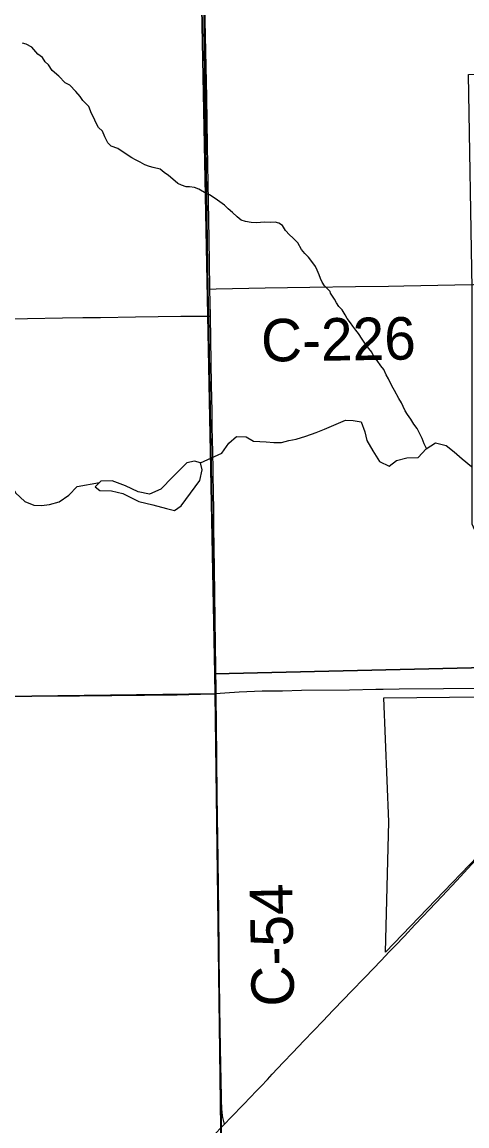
# Model space of a CAD drawing. Extents: x 1985906 to 2360102, y 891258 to 1222054.
# Drawn here: x 2139240 to 2142380, y 1038567 to 1046359 of the extents above; entities that cross this region are included whole.
import ezdxf

# ---------------------------------------------------------------- set-up
doc = ezdxf.new("R2010")
doc.units = 0
for name, color, linetype in [('GM_X_Corporation', 7, 'Continuous'), ('GM_X_County_Road', 7, 'Continuous'), ('GM_X_County_Road_Text', 7, 'Continuous'), ('GM_X_Major_River', 7, 'Continuous'), ('GM_X_Minor_River', 7, 'Continuous'), ('GM_X_Section', 7, 'Continuous'), ('GM_X_State_Route', 7, 'Continuous'), ('GM_X_Township', 7, 'Continuous'), ('GM_X_Township_Road', 7, 'Continuous')]:
    doc.layers.add(name, color=color, linetype=linetype)

msp = doc.modelspace()

# ---------------------------------------------------------------- linework, layer by layer
at = {"layer": 'GM_X_Corporation'}
msp.add_lwpolyline([(2148957.2, 1041835.4), (2147128, 1041709.2), (2145918.5, 1041646.7), (2145935.9, 1040097.9), (2145144.4, 1040070.5), (2145156.2, 1039069.2), (2144332.8, 1039066.3), (2143737.1, 1040467.5), (2143243, 1041302), (2142809.8, 1040839.1), (2141806.4, 1039792.4), (2141829.9, 1040714.5), (2141793.2, 1041590), (2142952.9, 1041601.7), (2142416.7, 1042814.3), (2142418.2, 1044478.5), (2142392.2, 1045989.3), (2145107.6, 1046025.8), (2148280.2, 1046133.3), (2148462.3, 1045910.5), (2148889, 1045385.3)], dxfattribs=at)
at = {"layer": 'GM_X_County_Road'}
for points in [[(2140566.3, 1044474.6), (2140566.1, 1044484.1), (2140561.4, 1044828.6), (2140553.4, 1045222.5), (2140548.9, 1045484.9), (2140543.1, 1045828.9), (2140532, 1046370.3), (2140526.5, 1046731.2), (2140522.3, 1047200)], [(2140566.3, 1044474.6), (2140610.4, 1044475.8), (2140725, 1044479.1), (2140955.3, 1044483.4), (2141270.8, 1044488.5), (2141594.4, 1044492.8), (2141825.8, 1044495.6), (2141935.6, 1044496.2), (2142295.4, 1044504.5), (2142426.2, 1044507.4), (2142444, 1044508.2)], [(2140569.6, 1044282.5), (2140566.3, 1044474.6)], [(2140580.7, 1043611.6), (2140577.9, 1043795), (2140569.6, 1044282.5)], [(2140592.4, 1042930.1), (2140591.2, 1043021.1), (2140588.1, 1043181.7), (2140587.8, 1043238.7), (2140587.5, 1043286.2), (2140586.3, 1043336.1), (2140585.1, 1043399), (2140582.1, 1043516.1), (2140580.7, 1043611.6)], [(2140609.6, 1041620), (2140609.1, 1041640.7), (2140606.9, 1041795.8), (2140602.9, 1042140.1), (2140598.1, 1042501), (2140594.2, 1042792.6), (2140592.6, 1042910), (2140592.4, 1042930.1)], [(2138275, 1041588.1), (2138278.7, 1041588.1), (2138427.5, 1041589.3), (2138723.5, 1041592.2), (2138855, 1041593.1), (2139019.5, 1041595.3), (2139266.1, 1041599.8), (2139463.3, 1041601.9), (2139644.2, 1041604.1), (2139874.4, 1041606.2), (2140104.4, 1041608.5), (2140334.7, 1041610.4), (2140499.2, 1041613.7), (2140573.3, 1041616.3), (2140589.6, 1041617.7), (2140609.6, 1041620)], [(2140609.6, 1041620), (2140638.8, 1041622.9), (2140670.7, 1041625.3), (2140772.1, 1041630.7), (2140935.7, 1041637.2), (2141079, 1041638.7), (2141211.9, 1041641.9), (2141551.4, 1041646.1), (2141738.1, 1041649.1), (2141789.9, 1041650.1)], [(2140669.5, 1038580.1), (2140663.3, 1038598.1), (2140656.6, 1038626.1), (2140654.3, 1038640.3), (2140651.9, 1038662.4), (2140650.3, 1038687.7), (2140648.1, 1038745.6), (2140647.2, 1038769.7), (2140641.1, 1039115.6), (2140634.4, 1039542.4), (2140628.6, 1040067.2), (2140623.6, 1040444.6), (2140617.9, 1040903.8), (2140612.6, 1041412.7), (2140610, 1041585.1), (2140609.6, 1041620)], [(2141789.9, 1041650.1), (2141902.4, 1041651.9), (2142215.8, 1041655.9), (2142479.8, 1041658.2), (2142950.1, 1041663)]]:
    msp.add_lwpolyline(points, dxfattribs=at)
at = {"layer": 'GM_X_Major_River'}
for points in [[(2140499.5, 1043248.7), (2140650, 1043316.7), (2140699.5, 1043387.2), (2140753.3, 1043433.7), (2140821.4, 1043430.2), (2140873.7, 1043400.5), (2140961.8, 1043395.2), (2141017.9, 1043391.6), (2141070, 1043392), (2141121.9, 1043404.4), (2141173.9, 1043414.8), (2141241.9, 1043435.3), (2141315.8, 1043461.9), (2141375.7, 1043486.4)], [(2141375.7, 1043486.4), (2141523.4, 1043549.7), (2141577.5, 1043546.1), (2141633.7, 1043536.4), (2141660.2, 1043466.5), (2141672.7, 1043404.4), (2141715.2, 1043332.6), (2141761.8, 1043256.8), (2141830.1, 1043225.2), (2141883.9, 1043263.7), (2141955.9, 1043284.2), (2142036, 1043284.8), (2142091.6, 1043347.4), (2142159.4, 1043388), (2142233.6, 1043370.5), (2142290, 1043324.8), (2142346.4, 1043275.1), (2142412.9, 1043221.5)], [(2138873.9, 1043293.5), (2138930.1, 1043273.9), (2138996.4, 1043246.3), (2139070.8, 1043190.8), (2139121.3, 1043141), (2139161.7, 1043087.2), (2139192.1, 1043035.3), (2139258.6, 1042975.6), (2139322.9, 1042950), (2139377, 1042946.4), (2139433, 1042952.9), (2139500.9, 1042971.4), (2139570.7, 1043020), (2139628.3, 1043080.6), (2139785.8, 1043108.9)], [(2140499.5, 1043248.7), (2140457.5, 1043260.4), (2140403.6, 1043248), (2140304.2, 1043149.1), (2140218.9, 1043062.4), (2140139.1, 1043025.7), (2140059, 1043043.2), (2139970.7, 1043084.5), (2139874.5, 1043119.9), (2139796.5, 1043119.3), (2139785.8, 1043108.9)], [(2140494.4, 1043122.5), (2140511.9, 1043198.8), (2140499.5, 1043248.7)], [(2139785.8, 1043108.9), (2139754.8, 1043078.9), (2139789, 1043053.1), (2139871, 1043049.8), (2139951.1, 1043030.3), (2140063.5, 1042975.1), (2140163.6, 1042951.8), (2140259.8, 1042926.5), (2140315.9, 1042910.9), (2140363.6, 1042945.3)], [(2140363.6, 1042945.3), (2140494.4, 1043122.5)]]:
    msp.add_lwpolyline(points, dxfattribs=at)
at = {"layer": 'GM_X_Minor_River'}
for points in [[(2141446.3, 1044403.4), (2141416.3, 1044445.9), (2141415.7, 1044457.6), (2141375, 1044497.2), (2141358.6, 1044523.1), (2141346.2, 1044549), (2141337.8, 1044575), (2141323.4, 1044606.8), (2141311, 1044632.8), (2141286.4, 1044668.5), (2141261.9, 1044700.3), (2141235.5, 1044726), (2141213, 1044753.8), (2141186.3, 1044801.6), (2141151.7, 1044835.2), (2141127.3, 1044857), (2141098.8, 1044888.7), (2141078.3, 1044922.5), (2141052, 1044940.2), (2141025.8, 1044945.9), (2140993.7, 1044945.5), (2140953.5, 1044946.9), (2140893.3, 1044942.1), (2140857.1, 1044943.6), (2140816.9, 1044951.1), (2140786.6, 1044960.8), (2140758.2, 1044984.4), (2140725.7, 1045016.1), (2140695.2, 1045039.8), (2140668.8, 1045067.5), (2140636.4, 1045089.1), (2140603.9, 1045114.8), (2140563.4, 1045140.3), (2140539.2, 1045150), (2140486.6, 1045179.4), (2140456.3, 1045191), (2140422.1, 1045196.6), (2140398, 1045196.3), (2140365.7, 1045207.9), (2140339.5, 1045219.6), (2140302.9, 1045249.2), (2140272.5, 1045276.9), (2140242.1, 1045298.5), (2140213.6, 1045320.2), (2140165.3, 1045333.6), (2140139.1, 1045339.3), (2140106.8, 1045350.9), (2140072.4, 1045370.5), (2140040.1, 1045386.1), (2140013.8, 1045399.8), (2139961.1, 1045435.2), (2139914.5, 1045466.7), (2139868.1, 1045484.1), (2139845.7, 1045507.9), (2139823.1, 1045549.7), (2139806.5, 1045589.6), (2139780.1, 1045615.3), (2139759.5, 1045651.1), (2139745.1, 1045683), (2139728.6, 1045712.9), (2139709.9, 1045762.8), (2139669.2, 1045806.4), (2139648.7, 1045834.2), (2139618.1, 1045869.9), (2139577.4, 1045913.5), (2139543, 1045931.1), (2139500.3, 1045976.6), (2139451.5, 1046018.1), (2139426.9, 1046057.9), (2139402.5, 1046079.6), (2139384.1, 1046109.5), (2139351.6, 1046133.1), (2139308.8, 1046182.7), (2139268.4, 1046202.2), (2139242.2, 1046209.9)], [(2142095, 1043349.4), (2142077.3, 1043382.5), (2142065, 1043418.5), (2142048.6, 1043452.5), (2142028.2, 1043490.5), (2142005.9, 1043520.4), (2141983.5, 1043556.4), (2141961.1, 1043588.3), (2141944.8, 1043614.3), (2141930.5, 1043646.3), (2141918.3, 1043670.3), (2141899.9, 1043702.3), (2141869.3, 1043758.3), (2141849, 1043792.2), (2141826.5, 1043840.2), (2141810.2, 1043868.2), (2141793.8, 1043906.2), (2141773.5, 1043932.2), (2141747.1, 1043970.1), (2141720.7, 1044004), (2141708.4, 1044030), (2141688.1, 1044056), (2141663.8, 1044085.9), (2141641.4, 1044121.9), (2141615, 1044159.8), (2141594.7, 1044183.7), (2141574.4, 1044211.7), (2141558.1, 1044235.6), (2141535.7, 1044267.6), (2141521.5, 1044293.6), (2141499.1, 1044327.5), (2141476.8, 1044351.4), (2141460.5, 1044377.4), (2141446.3, 1044403.4)]]:
    msp.add_lwpolyline(points, dxfattribs=at)
at = {"layer": 'GM_X_Section'}
for points in [[(2140492.4, 1047203.8), (2145148.9, 1047259.7), (2145130.1, 1041864.1), (2140600.4, 1041757.1), (2140500.1, 1046941.7)], [(2135136.8, 1046904.3), (2140500.1, 1046941.7), (2140600.4, 1041757.1), (2140603.3, 1041617), (2135234.2, 1041549.5)], [(2140600.4, 1041757.1), (2145130.1, 1041864.1), (2145193.4, 1036473.1), (2140676, 1036370.2), (2140603.3, 1041617)], [(2135234.2, 1041549.5), (2140603.3, 1041617), (2140676, 1036370.2), (2140678.7, 1036262.1), (2135365.6, 1036205)]]:
    msp.add_lwpolyline(points, close=True, dxfattribs=at)
at = {"layer": 'GM_X_State_Route'}
for points in [[(2141873.5, 1039838.5), (2141938.6, 1039907.1), (2142013.4, 1039985.9), (2142069.4, 1040045.1), (2142114.6, 1040092.7), (2142205.3, 1040189.7), (2142306.1, 1040296.1), (2142441.5, 1040442), (2142542.6, 1040550.1), (2142642.7, 1040655.4), (2142812, 1040833.8), (2142969.7, 1041002), (2143150.6, 1041195.2), (2143263.2, 1041315.1), (2143372.3, 1041429.9)], [(2140606.8, 1038515.9), (2140643.8, 1038553.5), (2140669.5, 1038580.1), (2140714.1, 1038626.6), (2140805.9, 1038721.5), (2140894.8, 1038814.6), (2140927.6, 1038848.6), (2140971.7, 1038895), (2141005.1, 1038931.2), (2141083.4, 1039014.3), (2141151.6, 1039085.1), (2141229.9, 1039167.9), (2141366.4, 1039309.6), (2141434.5, 1039381.5), (2141514.2, 1039464.8), (2141560.1, 1039512.4), (2141661.3, 1039616.7), (2141773.8, 1039734.9), (2141831.7, 1039794.8), (2141873.5, 1039838.5)]]:
    msp.add_lwpolyline(points, dxfattribs=at)
at = {"layer": 'GM_X_Township'}
for points in [[(2140422.6, 1056659.9), (2140460.2, 1052522.1), (2140436.8, 1052221.4), (2140488.7, 1049852.1), (2140491.3, 1049579.9), (2140512.3, 1047194.7), (2140550, 1044468.5), (2140555.6, 1044290.7), (2140603.6, 1041617.3), (2140643.6, 1038550.5), (2140691.3, 1036363.6), (2140692.5, 1036252.5), (2140808.9, 1030973.6), (2140829.2, 1028978.9), (2140910.9, 1025638.8), (2135959.6, 1025551.2), (2135644.8, 1025556.9), (2131125.3, 1025495.7)], [(2161318.6, 1026069.6), (2158641.5, 1026034.5), (2155969.8, 1025985.8), (2155632.5, 1025983.3), (2150061, 1025858.4), (2145513.6, 1025726), (2145426, 1025727.4), (2143313.3, 1025685.1), (2140910.9, 1025638.8), (2140829.2, 1028978.9), (2140808.9, 1030973.6), (2140692.5, 1036252.5), (2140691.3, 1036363.6), (2140643.6, 1038550.5), (2140603.6, 1041617.3), (2140555.6, 1044290.7), (2140550, 1044468.5), (2140512.3, 1047194.7), (2140491.3, 1049579.9), (2140488.7, 1049852.1), (2140436.8, 1052221.4), (2140460.2, 1052522.1), (2140422.6, 1056659.9)]]:
    msp.add_lwpolyline(points, dxfattribs=at)
at = {"layer": 'GM_X_Township_Road'}
msp.add_lwpolyline([(2139035.4, 1044263.8), (2139277.2, 1044267.2), (2139525.5, 1044270.8), (2139667.5, 1044273.2), (2139793.6, 1044274.8), (2140041.4, 1044279.1), (2140360, 1044282.5), (2140494.7, 1044282.5), (2140543.9, 1044282.5), (2140569.6, 1044282.5)], dxfattribs=at)

# ---------------------------------------------------------------- texts
at = {"layer": 'GM_X_County_Road_Text'}
for s, rotation, p in [('C-226', 0.82594, (2140928.6, 1043962.1)), ('C-54', 91.03442, (2141161.2, 1039411.5))]:
    msp.add_text(s, height=300, rotation=rotation, dxfattribs=at).set_placement(p)

doc.saveas('drawing.dxf')
